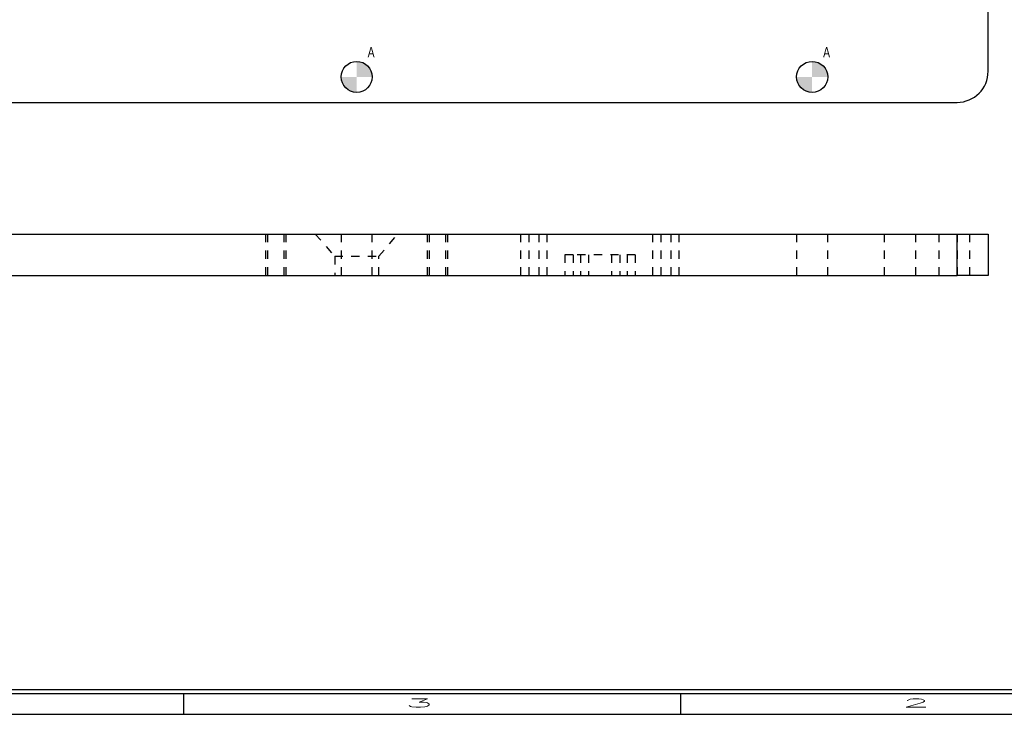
# Model space of a CAD drawing. Header units: inches. Extents: x 1907 to 2452, y -210 to -54.
# Tile 696 of 1056: x 2120 to 2132, y -155 to -147. Entities that reach past the tile are written whole.
import ezdxf

# ---------------------------------------------------------------- set-up
doc = ezdxf.new("R2010")
doc.units = ezdxf.units.IN
doc.header["$LTSCALE"] = 0.5
doc.header["$MEASUREMENT"] = 0
doc.linetypes.add('HIDDEN', pattern=[0.22499999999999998, 0.15, -0.075])
for name, color, linetype in [('SID-M-D', 42, 'Continuous'), ('SID-M-F', 202, 'Continuous'), ('SID-M-H', 4, 'HIDDEN'), ('SID-M-S', 105, 'Continuous')]:
    doc.layers.add(name, color=color, linetype=linetype)
doc.styles.add('R', font='ROMAND.SHX')
doc.styles.add('SLDTEXTSTYLE0', font='TXT', dxfattribs={"width": 0.5957446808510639})

# ---------------------------------------------------------------- blocks, each defined once
blk = doc.blocks.new('*U9')
at = {"layer": 'SID-M-S'}
for p, q in [((-34.00000000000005, -0.2500000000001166), (-1.13242748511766e-14, -0.2499999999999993)), ((-34.00000000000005, -0.3000000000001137), (-1.13242748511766e-14, -0.3)), ((-16.99999999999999, -0.3000000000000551), (-16.99999999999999, -0.5500000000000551)), ((-10.99999999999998, -0.3000000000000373), (-10.99999999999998, -0.5500000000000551)), ((-34.00000000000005, -0.550000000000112), (2.886579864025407e-15, -0.55))]:
    blk.add_line(p, q, dxfattribs=at)
at = {"layer": 'SID-M-D', "style": 'R', "width": 4}
for s, p in [('3', (-14.32745556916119, -0.4642842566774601)), ('2', (-8.327455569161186, -0.4642842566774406))]:
    blk.add_text(s, height=0.09999999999, dxfattribs=at).set_placement(p)

msp = doc.modelspace()

# ---------------------------------------------------------------- hatches: boundary and pattern name
at = {"layer": 'SID-M-F'}
h = msp.add_hatch(color=256, dxfattribs=at)
edge = h.paths.add_edge_path(flags=0)
edge.add_arc((2123.770752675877, -147.6416382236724), 0.1875000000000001, 0, 90)
edge.add_line((2123.770752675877, -147.4541382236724), (2123.770752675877, -147.6416382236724))
edge.add_line((2123.770752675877, -147.6416382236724), (2123.958252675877, -147.6416382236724))
h = msp.add_hatch(color=256, dxfattribs=at)
edge = h.paths.add_edge_path(flags=0)
edge.add_arc((2129.270752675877, -147.6416382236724), 0.1875000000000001, 0, 90)
edge.add_line((2129.270752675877, -147.4541382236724), (2129.270752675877, -147.6416382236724))
edge.add_line((2129.270752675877, -147.6416382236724), (2129.458252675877, -147.6416382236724))
h = msp.add_hatch(color=256, dxfattribs=at)
edge = h.paths.add_edge_path(flags=0)
edge.add_arc((2123.770752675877, -147.6416382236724), 0.1875000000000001, 180, 270.0000000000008)
edge.add_line((2123.770752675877, -147.8291382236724), (2123.770752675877, -147.6416382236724))
edge.add_line((2123.770752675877, -147.6416382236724), (2123.583252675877, -147.6416382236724))
h = msp.add_hatch(color=256, dxfattribs=at)
edge = h.paths.add_edge_path(flags=0)
edge.add_arc((2129.270752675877, -147.6416382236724), 0.1875000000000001, 180, 270.0000000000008)
edge.add_line((2129.270752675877, -147.8291382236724), (2129.270752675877, -147.6416382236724))
edge.add_line((2129.270752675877, -147.6416382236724), (2129.083252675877, -147.6416382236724))

# ---------------------------------------------------------------- linework, layer by layer
at = {"color": 0, "linetype": 'Continuous', "lineweight": 0}
for centre in [(2123.770752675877, -147.6416382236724), (2129.270752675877, -147.6416382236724)]:
    msp.add_circle(centre, 0.1875000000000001, dxfattribs=at)
at = {"layer": 'SID-M-H'}
for p, q in [((2122.670752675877, -149.5386968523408), (2122.670752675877, -150.0386968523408)), ((2122.670752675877, -149.5386968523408), (2122.670752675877, -150.0386968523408)), ((2122.695252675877, -149.5386968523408), (2122.695252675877, -150.0386968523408)), ((2122.896252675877, -150.0386968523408), (2122.896252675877, -149.5386968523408)), ((2122.920752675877, -150.0386968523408), (2122.920752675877, -149.5386968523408)), ((2122.920752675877, -150.0386968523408), (2122.920752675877, -149.5386968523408)), ((2123.270752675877, -149.5386968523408), (2123.505127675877, -149.8083144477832)), ((2123.583252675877, -149.5386968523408), (2123.583252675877, -150.0386968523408)), ((2123.958252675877, -150.0386968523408), (2123.958252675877, -149.5386968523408)), ((2124.036377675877, -149.8083144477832), (2124.270752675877, -149.5386968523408)), ((2124.620752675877, -149.5386968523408), (2124.620752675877, -150.0386968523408)), ((2124.645252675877, -149.5386968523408), (2124.645252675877, -150.0386968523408)), ((2124.846252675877, -150.0386968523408), (2124.846252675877, -149.5386968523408)), ((2124.870752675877, -150.0386968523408), (2124.870752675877, -149.5386968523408)), ((2125.754266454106, -150.0386968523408), (2125.754266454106, -149.5386968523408)), ((2125.852691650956, -150.0386968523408), (2125.852691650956, -149.5386968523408)), ((2125.973016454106, -150.0386968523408), (2125.973016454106, -149.5386968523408)), ((2125.973016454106, -150.0386968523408), (2125.973016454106, -149.5386968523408)), ((2126.071441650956, -150.0386968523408), (2126.071441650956, -149.5386968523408)), ((2126.071441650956, -150.0386968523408), (2126.071441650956, -149.5386968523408)), ((2127.348016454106, -150.0386968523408), (2127.348016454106, -149.5386968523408)), ((2127.348016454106, -150.0386968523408), (2127.348016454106, -149.5386968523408)), ((2127.446441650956, -150.0386968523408), (2127.446441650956, -149.5386968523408)), ((2127.446441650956, -150.0386968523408), (2127.446441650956, -149.5386968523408)), ((2127.566766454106, -150.0386968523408), (2127.566766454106, -149.5386968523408)), ((2127.665191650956, -150.0386968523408), (2127.665191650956, -149.5386968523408)), ((2129.083252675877, -149.5386968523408), (2129.083252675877, -150.0386968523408)), ((2129.458252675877, -150.0386968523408), (2129.458252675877, -149.5386968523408)), ((2130.145752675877, -150.0386968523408), (2130.145752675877, -149.5386968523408)), ((2130.520752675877, -150.0386968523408), (2130.520752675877, -149.5386968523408)), ((2130.520752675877, -150.0386968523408), (2130.520752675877, -149.5386968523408)), ((2130.799374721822, -149.5386968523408), (2130.799374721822, -150.0386968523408)), ((2131.020752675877, -149.5386968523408), (2131.020752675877, -150.0386968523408)), ((2131.020752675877, -150.0386968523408), (2131.020752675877, -149.5386968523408)), ((2131.020752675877, -149.5386968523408), (2131.020752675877, -150.0386968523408)), ((2131.174374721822, -150.0386968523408), (2131.174374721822, -149.5386968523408)), ((2123.505127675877, -149.8083144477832), (2124.036377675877, -149.8083144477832)), ((2123.505127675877, -149.8083144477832), (2123.505127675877, -150.0386968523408)), ((2124.036377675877, -150.0386968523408), (2124.036377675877, -149.8083144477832)), ((2126.383941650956, -149.7886968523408), (2126.285516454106, -149.7886968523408)), ((2126.285516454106, -149.7886968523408), (2126.285516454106, -150.0386968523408)), ((2126.383941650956, -149.7886968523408), (2126.383941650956, -150.0386968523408)), ((2127.133941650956, -149.7886968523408), (2126.383941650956, -149.7886968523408)), ((2126.473016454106, -149.7886968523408), (2126.473016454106, -150.0386968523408)), ((2126.571441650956, -149.7886968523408), (2126.571441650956, -150.0386968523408)), ((2126.848016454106, -149.7886968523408), (2126.848016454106, -150.0386968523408)), ((2126.946441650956, -149.7886968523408), (2126.946441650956, -150.0386968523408)), ((2127.035516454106, -149.7886968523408), (2127.035516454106, -150.0386968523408)), ((2127.133941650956, -149.7886968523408), (2127.133941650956, -150.0386968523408))]:
    msp.add_line(p, q, dxfattribs=at)
at = {"layer": 'SID-M-S'}
for p, q in [((2131.395752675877, -147.5741382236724), (2131.395752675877, -144.4491382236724)), ((2108.520752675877, -147.9491382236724), (2131.020752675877, -147.9491382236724)), ((2108.520752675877, -149.5386968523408), (2131.020752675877, -149.5386968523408)), ((2131.020752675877, -150.0386968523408), (2131.020752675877, -149.5386968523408)), ((2131.020752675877, -149.5386968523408), (2131.395752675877, -149.5386968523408)), ((2131.395752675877, -149.5386968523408), (2131.395752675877, -150.0386968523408)), ((2108.520752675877, -150.0386968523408), (2131.020752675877, -150.0386968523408)), ((2131.395752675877, -150.0386968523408), (2131.020752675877, -150.0386968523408))]:
    msp.add_line(p, q, dxfattribs=at)
for centre in [(2123.770752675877, -147.6416382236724), (2129.270752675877, -147.6416382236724)]:
    msp.add_circle(centre, 0.1875, dxfattribs=at)
msp.add_arc((2131.020752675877, -147.5741382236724), 0.375, 270, 0, dxfattribs=at)

# ---------------------------------------------------------------- block references
at = {"layer": 'SID-M-D'}
msp.add_blockref('*U9', (2138.680260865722, -154.7888671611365), dxfattribs=at)

# ---------------------------------------------------------------- texts
at = {"layer": 'SID-M-D', "style": 'SLDTEXTSTYLE0', "width": 0.75}
for p in [(2123.903285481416, -147.4057439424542), (2129.403285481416, -147.4057439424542)]:
    msp.add_text('A', height=0.125, dxfattribs=at).set_placement(p)

doc.saveas('drawing.dxf')
